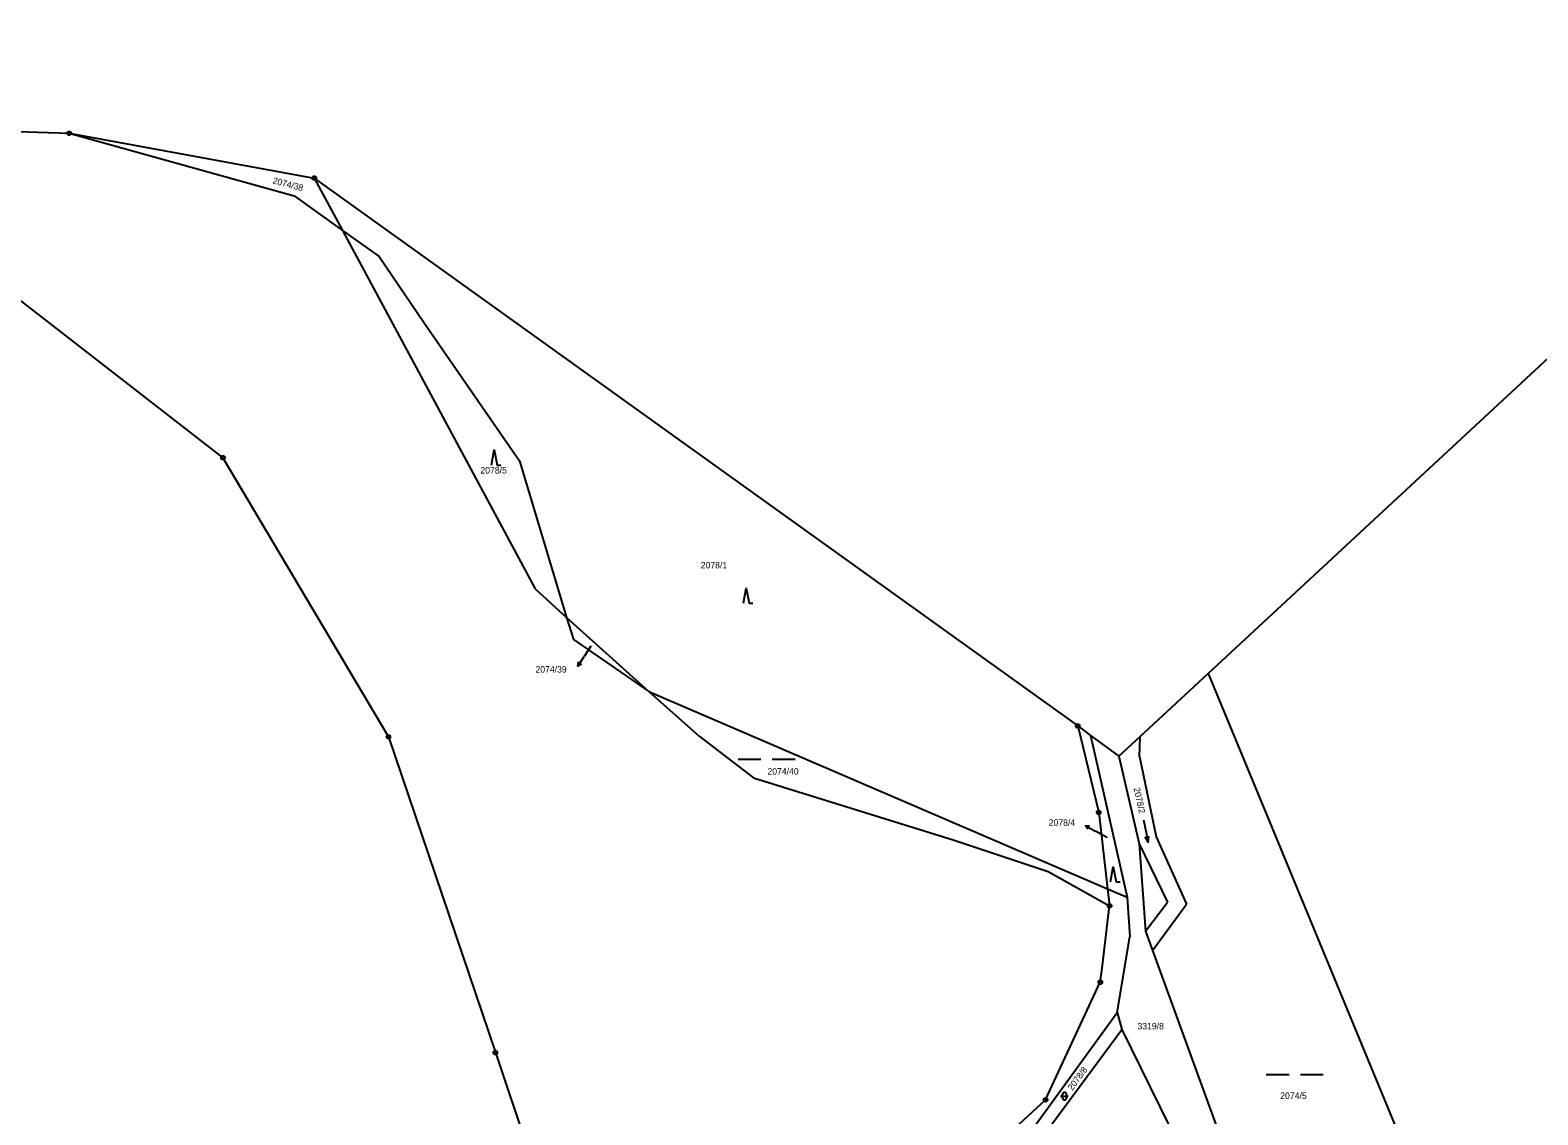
# Model space of a CAD drawing. Extents: x -763205 to -760228, y -1155311 to -1152844.
# Drawn here: x -762094.6 to -761697.9, y -1153764.2 to -1153478.6 of the extents above; entities that cross this region are included whole.
import ezdxf

# ---------------------------------------------------------------- set-up
doc = ezdxf.new("R2010")
doc.units = 0
for name, color, linetype in [('Vrstva 1', 7, 'Continuous'), ('Vrstva 12', 7, 'Continuous'), ('Vrstva 13', 7, 'Continuous'), ('Vrstva 16', 7, 'Continuous'), ('Vrstva 18', 7, 'Continuous'), ('Vrstva 24', 7, 'Continuous'), ('Vrstva 25', 7, 'Continuous'), ('Vrstva 26', 7, 'Continuous'), ('Vrstva 4', 7, 'Continuous'), ('Vrstva 6', 7, 'Continuous')]:
    doc.layers.add(name, color=color, linetype=linetype)

msp = doc.modelspace()

# ---------------------------------------------------------------- linework, layer by layer
at = {"layer": 'Vrstva 1'}
for p, q in [((-762019.83, -1153517.58), (-762012.42, -1153531.37)), ((-762012.42, -1153531.37), (-761961.69, -1153625.77)), ((-761961.69, -1153625.77), (-761953.42, -1153633.24)), ((-761953.42, -1153633.24), (-761931.82, -1153652.76)), ((-761784.65, -1153648.01), (-761769.47, -1153684.71)), ((-761931.82, -1153652.76), (-761811.07, -1153704.67)), ((-761818.95, -1153661.83), (-761813.41, -1153684.58)), ((-761815.55, -1153664.34), (-761813.73, -1153672.38)), ((-761802.72, -1153669.9), (-761802.53, -1153664.61)), ((-761813.73, -1153672.38), (-761805.91, -1153706.89)), ((-761808.13, -1153669.81), (-761802.77, -1153692.88)), ((-761802.72, -1153669.9), (-761798.27, -1153691.05)), ((-761813.41, -1153684.58), (-761811.07, -1153704.67)), ((-761769.47, -1153684.71), (-761704.41, -1153842)), ((-761798.27, -1153691.05), (-761790.32, -1153708.75)), ((-761802.77, -1153692.88), (-761795.28, -1153708.23)), ((-761811.07, -1153704.67), (-761810.54, -1153709.19)), ((-761811.07, -1153704.67), (-761805.91, -1153706.89)), ((-761805.91, -1153706.89), (-761805.21, -1153717.36)), ((-761801.13, -1153715.81), (-761795.28, -1153708.23)), ((-761812.54, -1153725.6), (-761810.54, -1153709.19)), ((-761799.26, -1153720.95), (-761790.32, -1153708.75)), ((-761801.13, -1153715.81), (-761799.26, -1153720.95)), ((-761808.52, -1153737.26), (-761805.21, -1153717.36)), ((-761799.26, -1153720.95), (-761781.52, -1153769.67)), ((-761812.99, -1153729.31), (-761812.54, -1153725.6)), ((-761827.38, -1153760.26), (-761812.99, -1153729.31)), ((-761833.21, -1153771.19), (-761808.52, -1153737.26)), ((-761808.52, -1153737.26), (-761807.33, -1153741.77)), ((-761828.77, -1153770.72), (-761807.33, -1153741.77)), ((-761807.33, -1153741.77), (-761794.91, -1153767.13)), ((-761840.07, -1153771.94), (-761827.38, -1153760.26))]:
    msp.add_line(p, q, dxfattribs=at)
at = {"layer": 'Vrstva 12'}
for p, q in [((-762104.88, -1153543.88), (-762043.86, -1153591.21)), ((-762043.86, -1153591.21), (-762000.28, -1153664.69)), ((-762000.28, -1153664.69), (-761972.17, -1153747.84)), ((-761972.17, -1153747.84), (-761947.56, -1153820.86))]:
    msp.add_line(p, q, dxfattribs=at)
at = {"layer": 'Vrstva 13'}
for p, q in [((-761784.65, -1153648.01), (-761602.19, -1153478.64)), ((-762112.16, -1153504.81), (-762084.3, -1153505.79)), ((-762084.3, -1153505.79), (-762019.83, -1153517.58)), ((-762019.83, -1153517.58), (-761818.95, -1153661.83)), ((-761802.53, -1153664.61), (-761784.65, -1153648.01)), ((-761818.95, -1153661.83), (-761815.55, -1153664.34)), ((-761815.55, -1153664.34), (-761808.13, -1153669.81)), ((-761808.13, -1153669.81), (-761802.53, -1153664.61))]:
    msp.add_line(p, q, dxfattribs=at)
at = {"layer": 'Vrstva 16'}
for p, q in [((-761947.03, -1153640.83), (-761948.83, -1153643.57)), ((-761950.473, -1153646.08), (-761948.83, -1153643.57)), ((-761816.916, -1153688.118), (-761814.28, -1153689.55)), ((-761811.25, -1153691.2), (-761814.28, -1153689.55))]:
    msp.add_line(p, q, dxfattribs=at)
for points in [[(-761949.507, -1153645.517), (-761950.473, -1153646.08), (-761950.344, -1153644.97)], [(-761816.276, -1153689.034), (-761816.916, -1153688.118), (-761815.799, -1153688.156)]]:
    msp.add_lwpolyline(points, dxfattribs=at)
at = {"layer": 'Vrstva 24'}
for centre, radius in [((-762084.3, -1153505.79), 0.5), ((-762084.3, -1153505.79), 0.1), ((-762019.83, -1153517.58), 0.5), ((-762019.83, -1153517.58), 0.1), ((-761818.95, -1153661.83), 0.5), ((-761818.95, -1153661.83), 0.1), ((-761813.41, -1153684.58), 0.5), ((-761813.41, -1153684.58), 0.1), ((-761810.54, -1153709.19), 0.5), ((-761810.54, -1153709.19), 0.1), ((-761812.99, -1153729.31), 0.5), ((-761812.99, -1153729.31), 0.1), ((-761827.38, -1153760.26), 0.5), ((-761827.38, -1153760.26), 0.1)]:
    msp.add_circle(centre, radius, dxfattribs=at)
at = {"layer": 'Vrstva 25'}
for p, q in [((-761908.32, -1153670.55), (-761902.32, -1153670.55)), ((-761899.32, -1153670.55), (-761893.32, -1153670.55)), ((-761769.31, -1153753.6), (-761763.31, -1153753.6)), ((-761760.31, -1153753.6), (-761754.31, -1153753.6)), ((-761823.43, -1153759.3), (-761821.43, -1153759.3)), ((-761822.93, -1153759.8), (-761822.93, -1153758.8)), ((-761821.93, -1153758.8), (-761821.93, -1153759.8))]:
    msp.add_line(p, q, dxfattribs=at)
for points in [[(-761973.2, -1153593.17), (-761972.5, -1153589.17), (-761971.7, -1153593.17), (-761970.7, -1153593.17)], [(-761906.91, -1153629.52), (-761906.21, -1153625.52), (-761905.41, -1153629.52), (-761904.41, -1153629.52)], [(-761801.59, -1153686.537), (-761800.43, -1153692.423), (-761800.229, -1153690.855)], [(-761800.43, -1153692.423), (-761801.21, -1153691.048)], [(-761810.28, -1153702.89), (-761809.58, -1153698.89), (-761808.78, -1153702.89), (-761807.78, -1153702.89)]]:
    msp.add_lwpolyline(points, dxfattribs=at)
for centre, start, end in [((-761822.43, -1153758.8), 0, 180), ((-761822.43, -1153759.8), 180, 0)]:
    msp.add_arc(centre, 0.5, start, end, dxfattribs=at)
at = {"layer": 'Vrstva 26'}
for centre in [(-762043.86, -1153591.21), (-762000.28, -1153664.69), (-761972.17, -1153747.84)]:
    msp.add_circle(centre, 0.5, dxfattribs=at)
at = {"layer": 'Vrstva 4'}
msp.add_line((-761802.77, -1153692.88), (-761801.13, -1153715.81), dxfattribs=at)
at = {"layer": 'Vrstva 6'}
for p, q in [((-762084.3, -1153505.79), (-762025.11, -1153522.3)), ((-762025.11, -1153522.3), (-762012.42, -1153531.37)), ((-762012.42, -1153531.37), (-762002.79, -1153538.25)), ((-762002.79, -1153538.25), (-761990.92, -1153555.66)), ((-761990.92, -1153555.66), (-761965.83, -1153592.07)), ((-761965.83, -1153592.07), (-761953.42, -1153633.24)), ((-761953.42, -1153633.24), (-761951.66, -1153639.09)), ((-761951.66, -1153639.09), (-761931.82, -1153652.76)), ((-761931.82, -1153652.76), (-761918.56, -1153664.49)), ((-761918.56, -1153664.49), (-761904.29, -1153675.49)), ((-761904.29, -1153675.49), (-761851.74, -1153691.83)), ((-761851.74, -1153691.83), (-761826.73, -1153700.15)), ((-761826.73, -1153700.15), (-761810.54, -1153709.19))]:
    msp.add_line(p, q, dxfattribs=at)

# ---------------------------------------------------------------- texts
at = {"layer": 'Vrstva 16'}
for s, p in [('2074/39', (-761961.626, -1153647.78)), ('2078/4', (-761826.577, -1153688.12))]:
    msp.add_text(s, height=1.7, dxfattribs=at).set_placement(p)
at = {"layer": 'Vrstva 18'}
for s, rotation, p in [('2074/38', 345.09248, (-762030.911, -1153518.961)), ('2078/2', 282.58278, (-761804.268, -1153678.222)), ('2078/8', 53.91533, (-761820.35, -1153757.948))]:
    msp.add_text(s, height=1.7, rotation=rotation, dxfattribs=at).set_placement(p)
for s, height, p in [('2078/5', 1.7, (-761976.113, -1153595.37)), ('2078/1', 1.7, (-761918.143, -1153620.35)), ('2074/39', 0.1, (-761947.016, -1153640.83)), ('2074/40', 1.7, (-761900.593, -1153674.64)), ('2078/4', 0.1, (-761811.236, -1153691.2)), ('3319/8', 1.7, (-761803.213, -1153741.71)), ('2074/5', 1.7, (-761765.643, -1153760.01))]:
    msp.add_text(s, height=height, dxfattribs=at).set_placement(p)

doc.saveas('drawing.dxf')
